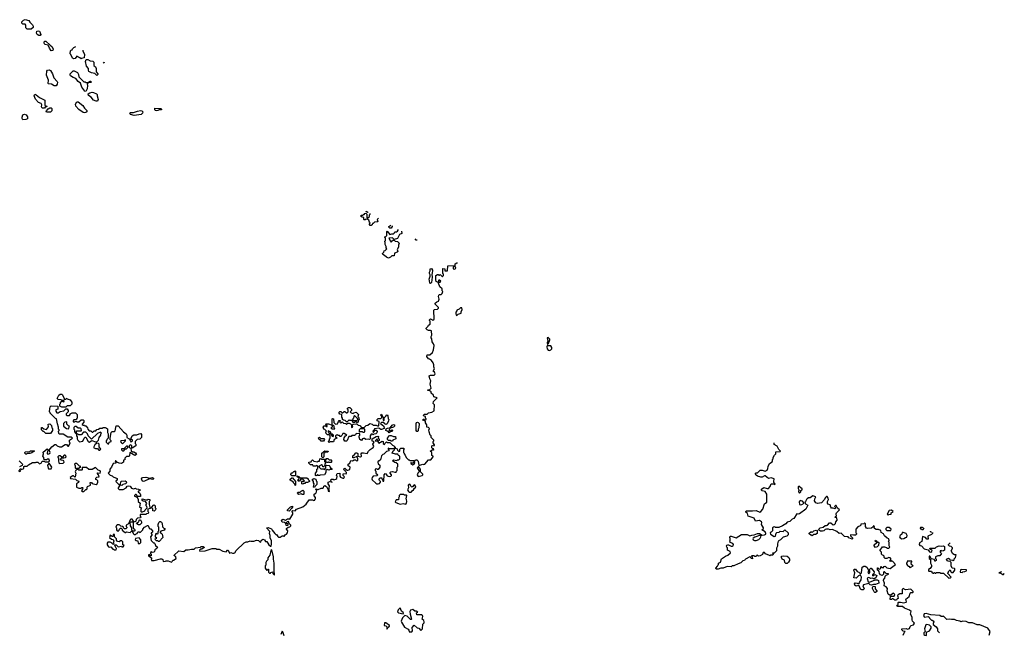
# Model space of a CAD drawing. Extents: x 2380107 to 2585170, y 384273 to 546161.
# Tile 331 of 331: x 2520638 to 2534887, y 492665 to 501528. Entities that reach past the tile are written whole.
import ezdxf

# ---------------------------------------------------------------- set-up
doc = ezdxf.new("R2010")
doc.units = 0

msp = doc.modelspace()

# ---------------------------------------------------------------- linework, layer by layer
at = {"layer": '0CON05XD'}
for points in [[(2520805, 501390), (2520745, 501390), (2520728, 501408), (2520726, 501446), (2520718, 501465), (2520683, 501463), (2520670, 501475), (2520670, 501495), (2520695, 501520), (2520715, 501528), (2520768, 501518), (2520784, 501494), (2520822, 501455), (2520832, 501435), (2520832, 501415), (2520805, 501390)], [(2520915, 501299), (2520890, 501315), (2520882, 501335), (2520885, 501360), (2520905, 501368), (2520925, 501360), (2520942, 501315), (2520935, 501300), (2520915, 501299)], [(2521095, 501078), (2521067, 501115), (2521048, 501158), (2521005, 501170), (2520995, 501180), (2520990, 501195), (2520995, 501216), (2521017, 501217), (2521077, 501157), (2521105, 501142), (2521123, 501105), (2521115, 501082), (2521095, 501078)], [(2521549, 501086), (2521551, 501075), (2521574, 501025), (2521570, 500975), (2521533, 500967), (2521525, 500960), (2521510, 500975), (2521465, 501000), (2521440, 500965), (2521415, 500960), (2521402, 500972), (2521380, 501025), (2521370, 501035), (2521372, 501078), (2521382, 501088), (2521395, 501090), (2521400, 501105), (2521423, 501127), (2521451, 501142)], [(2521755, 500722), (2521725, 500750), (2521675, 500758), (2521640, 500780), (2521632, 500795), (2521632, 500822), (2521602, 500855), (2521590, 500925), (2521598, 500952), (2521625, 500953), (2521655, 500933), (2521695, 500930), (2521710, 500915), (2521712, 500865), (2521734, 500844), (2521743, 500823), (2521743, 500773), (2521768, 500745), (2521767, 500733), (2521755, 500722)], [(2521859, 500911), (2521855, 500900), (2521850, 500905), (2521853, 500914)], [(2521165, 500572), (2521135, 500572), (2521097, 500597), (2521055, 500600), (2521050, 500605), (2521052, 500655), (2521027, 500725), (2521028, 500782), (2521040, 500795), (2521065, 500802), (2521083, 500793), (2521112, 500742), (2521130, 500685), (2521182, 500635), (2521187, 500625), (2521182, 500595), (2521165, 500572)], [(2521595, 500490), (2521582, 500492), (2521535, 500550), (2521519, 500609), (2521484, 500634), (2521450, 500675), (2521409, 500689), (2521372, 500715), (2521368, 500725), (2521370, 500745), (2521413, 500787), (2521425, 500788), (2521473, 500763), (2521487, 500737), (2521495, 500700), (2521565, 500630), (2521587, 500627), (2521595, 500620), (2521625, 500620), (2521655, 500640), (2521668, 500638), (2521670, 500625), (2521665, 500620), (2521645, 500620), (2521612, 500598), (2521618, 500575), (2521612, 500525), (2521595, 500490)], [(2520995, 500250), (2520965, 500250), (2520952, 500265), (2520958, 500295), (2520946, 500316), (2520912, 500332), (2520866, 500376), (2520848, 500425), (2520855, 500450), (2520875, 500442), (2520924, 500404), (2521000, 500365), (2521000, 500285), (2521025, 500280), (2521030, 500265), (2521005, 500260), (2520995, 500250)], [(2521745, 500348), (2521704, 500364), (2521672, 500405), (2521632, 500432), (2521630, 500455), (2521651, 500469), (2521685, 500478), (2521706, 500476), (2521750, 500455), (2521757, 500447), (2521758, 500425), (2521772, 500375), (2521765, 500350), (2521745, 500348)], [(2521575, 500180), (2521555, 500187), (2521495, 500227), (2521448, 500275), (2521443, 500305), (2521465, 500340), (2521485, 500340), (2521552, 500285), (2521575, 500250), (2521610, 500215), (2521610, 500195), (2521595, 500183), (2521575, 500180)], [(2520685, 500080), (2520675, 500100), (2520674, 500116), (2520685, 500150), (2520695, 500158), (2520709, 500159), (2520731, 500151), (2520752, 500122), (2520750, 500095), (2520725, 500082), (2520685, 500080)], [(2521035, 500188), (2521020, 500195), (2521025, 500210), (2521051, 500239), (2521075, 500252), (2521095, 500252), (2521102, 500245), (2521102, 500208), (2521085, 500192), (2521035, 500188)], [(2522295, 500142), (2522240, 500155), (2522232, 500175), (2522243, 500187), (2522283, 500187), (2522344, 500206), (2522385, 500212), (2522407, 500207), (2522422, 500195), (2522416, 500174), (2522395, 500157), (2522295, 500142)], [(2522615, 500210), (2522600, 500215), (2522593, 500227), (2522595, 500250), (2522682, 500242), (2522690, 500235), (2522690, 500225), (2522655, 500222), (2522635, 500213), (2522615, 500210)], [(2525683, 498740), (2525675, 498740), (2525650, 498755), (2525650, 498759)], [(2525831, 498656), (2525810, 498635), (2525820, 498605), (2525772, 498598), (2525755, 498580), (2525742, 498578), (2525738, 498562), (2525725, 498550), (2525712, 498552), (2525700, 498565), (2525700, 498575), (2525710, 498585), (2525698, 498598), (2525692, 498625), (2525678, 498638), (2525645, 498640), (2525638, 498632), (2525625, 498630), (2525620, 498635), (2525618, 498668), (2525595, 498670), (2525570, 498685), (2525585, 498700), (2525605, 498700), (2525615, 498710), (2525625, 498710), (2525630, 498725), (2525645, 498730), (2525660, 498715), (2525662, 498662), (2525678, 498662), (2525698, 498682), (2525700, 498705), (2525710, 498715), (2525709, 498726)], [(2526163, 498467), (2526168, 498435), (2526135, 498420), (2526105, 498362), (2526055, 498350), (2526035, 498370), (2525982, 498368), (2526002, 498322), (2526015, 498310), (2526028, 498322), (2526035, 498340), (2526055, 498340), (2526073, 498323), (2526105, 498318), (2526127, 498295), (2526118, 498265), (2526122, 498238), (2526102, 498205), (2526110, 498175), (2526098, 498162), (2526062, 498148), (2526058, 498112), (2526025, 498110), (2526005, 498090), (2525975, 498080), (2525945, 498090), (2525918, 498118), (2525891, 498131), (2525888, 498145), (2525908, 498165), (2525910, 498185), (2525925, 498190), (2525950, 498215), (2525940, 498225), (2525940, 498245), (2525928, 498275), (2525927, 498307), (2525920, 498315), (2525920, 498325), (2525930, 498335), (2525930, 498365), (2525920, 498375), (2525920, 498385), (2525938, 498392), (2525950, 498405), (2525950, 498465), (2525955, 498467), (2525995, 498420), (2526025, 498432), (2526045, 498430), (2526060, 498445), (2526065, 498460), (2526092, 498458), (2526103, 498467), (2526119, 498492)], [(2526030, 498543), (2526030, 498535), (2526015, 498512), (2525994, 498514), (2525980, 498525), (2525980, 498535), (2526009, 498555)], [(2526388, 498340), (2526375, 498340), (2526360, 498356)], [(2526565, 495600), (2526570, 495615), (2526555, 495630), (2526530, 495635), (2526530, 495665), (2526510, 495695), (2526508, 495718), (2526470, 495735), (2526475, 495750), (2526485, 495750), (2526495, 495740), (2526520, 495745), (2526520, 495755), (2526510, 495765), (2526508, 495788), (2526485, 495790), (2526480, 495805), (2526495, 495820), (2526535, 495820), (2526555, 495842), (2526602, 495848), (2526635, 495870), (2526640, 495955), (2526623, 495975), (2526624, 496005), (2526678, 496055), (2526633, 496073), (2526626, 496096), (2526590, 496125), (2526590, 496145), (2526565, 496163), (2526542, 496165), (2526542, 496175), (2526575, 496179), (2526590, 496195), (2526580, 496255), (2526588, 496305), (2526573, 496333), (2526563, 496375), (2526584, 496386), (2526635, 496386), (2526646, 496394), (2526648, 496405), (2526639, 496429), (2526622, 496445), (2526640, 496475), (2526630, 496505), (2526630, 496535), (2526619, 496565), (2526596, 496596), (2526568, 496618), (2526552, 496622), (2526528, 496655), (2526535, 496680), (2526575, 496680), (2526610, 496715), (2526627, 496753), (2526637, 496815), (2526628, 496838), (2526608, 496865), (2526602, 496912), (2526590, 496925), (2526590, 496945), (2526600, 496965), (2526598, 497025), (2526585, 497032), (2526555, 497032), (2526535, 497040), (2526520, 497055), (2526520, 497065), (2526548, 497092), (2526555, 497110), (2526580, 497125), (2526580, 497165), (2526570, 497175), (2526570, 497185), (2526585, 497198), (2526615, 497182), (2526638, 497195), (2526630, 497325), (2526643, 497337), (2526685, 497342), (2526698, 497355), (2526700, 497365), (2526652, 497412), (2526650, 497425), (2526673, 497447), (2526700, 497455), (2526708, 497485), (2526698, 497525), (2526705, 497540), (2526715, 497550), (2526738, 497552), (2526750, 497565), (2526760, 497595), (2526750, 497605), (2526750, 497635), (2526720, 497665), (2526700, 497715), (2526700, 497730), (2526725, 497730), (2526730, 497745), (2526715, 497760), (2526705, 497760), (2526700, 497755), (2526700, 497730), (2526685, 497730), (2526665, 497740), (2526658, 497765), (2526660, 497825), (2526685, 497840), (2526695, 497840), (2526705, 497830), (2526715, 497830), (2526725, 497840), (2526752, 497812), (2526758, 497812), (2526770, 497825), (2526770, 497845), (2526760, 497855), (2526762, 497928), (2526790, 497925), (2526792, 497892), (2526827, 497893), (2526832, 497968), (2526915, 497970), (2526920, 497955), (2526913, 497947), (2526910, 497925), (2526935, 497920), (2526948, 497935), (2526940, 497955), (2526940, 497995), (2526965, 498010), (2526972, 498009)], [(2526585, 497712), (2526572, 497715), (2526570, 497755), (2526562, 497775), (2526580, 497815), (2526580, 497835), (2526568, 497855), (2526568, 497875), (2526580, 497895), (2526580, 497925), (2526595, 497930), (2526610, 497905), (2526608, 497855), (2526600, 497845), (2526608, 497805), (2526598, 497725), (2526585, 497712)], [(2526965, 497248), (2526984, 497266), (2527027, 497283), (2527028, 497302), (2527042, 497335), (2527035, 497360), (2527015, 497360), (2527000, 497340), (2526963, 497327), (2526962, 497315), (2526948, 497295), (2526947, 497275), (2526953, 497253), (2526965, 497248)], [(2528275, 496830), (2528290, 496845), (2528312, 496895), (2528310, 496905), (2528285, 496930), (2528272, 496925), (2528280, 496875), (2528270, 496855), (2528275, 496830)], [(2528305, 496742), (2528325, 496750), (2528340, 496765), (2528338, 496785), (2528325, 496808), (2528285, 496810), (2528275, 496820), (2528268, 496795), (2528272, 496765), (2528285, 496748), (2528305, 496742)], [(2521305, 495920), (2521245, 495920), (2521220, 495935), (2521220, 495965), (2521230, 495975), (2521230, 495995), (2521245, 496010), (2521255, 496010), (2521265, 496000), (2521280, 496005), (2521275, 496030), (2521265, 496020), (2521245, 496020), (2521236, 496026), (2521193, 496033), (2521178, 496045), (2521202, 496098), (2521225, 496112), (2521245, 496112), (2521255, 496102), (2521285, 496040), (2521305, 496040), (2521320, 496050), (2521323, 496043), (2521366, 496026), (2521380, 496015), (2521390, 495995), (2521390, 495965), (2521368, 495942), (2521325, 495940), (2521305, 495920)], [(2520620, 495005), (2520645, 494990), (2520650, 495005), (2520640, 495015), (2520642, 495028), (2520655, 495030), (2520665, 495020), (2520697, 495033), (2520698, 495062), (2520705, 495070), (2520745, 495070), (2520763, 495087), (2520825, 495120), (2520865, 495120), (2520875, 495128), (2520898, 495128), (2520925, 495102), (2520948, 495112), (2520965, 495140), (2520985, 495140), (2521005, 495130), (2521058, 495132), (2521070, 495145), (2521065, 495170), (2521035, 495170), (2521025, 495160), (2520992, 495162), (2520988, 495195), (2520972, 495215), (2520980, 495245), (2520978, 495272), (2521035, 495318), (2521050, 495305), (2521050, 495295), (2521040, 495285), (2521033, 495253), (2521045, 495240), (2521075, 495252), (2521080, 495265), (2521062, 495298), (2521102, 495348), (2521145, 495380), (2521160, 495380), (2521182, 495362), (2521215, 495348), (2521242, 495348), (2521295, 495382), (2521315, 495380), (2521335, 495360), (2521345, 495360), (2521355, 495370), (2521370, 495405), (2521360, 495415), (2521360, 495445), (2521400, 495475), (2521385, 495490), (2521335, 495490), (2521265, 495530), (2521215, 495530), (2521202, 495542), (2521200, 495575), (2521210, 495585), (2521210, 495595), (2521200, 495605), (2521200, 495635), (2521183, 495683), (2521170, 495755), (2521155, 495760), (2521080, 495835), (2521080, 495845), (2521070, 495855), (2521073, 495897), (2521080, 495925), (2521090, 495935), (2521095, 495940), (2521188, 495938), (2521188, 495892), (2521160, 495885), (2521160, 495865), (2521175, 495840), (2521195, 495840), (2521225, 495860), (2521275, 495870), (2521305, 495900), (2521325, 495900), (2521340, 495875), (2521337, 495853), (2521310, 495825), (2521312, 495812), (2521323, 495803), (2521358, 495802), (2521370, 495815), (2521370, 495825), (2521398, 495842), (2521445, 495840), (2521467, 495817), (2521470, 495765), (2521460, 495755), (2521458, 495742), (2521422, 495738), (2521410, 495725), (2521412, 495712), (2521435, 495710), (2521442, 495718), (2521455, 495720), (2521465, 495710), (2521495, 495710), (2521525, 495740), (2521555, 495740), (2521567, 495727), (2521568, 495705), (2521542, 495678), (2521542, 495672), (2521555, 495660), (2521575, 495660), (2521582, 495652), (2521595, 495650), (2521620, 495625), (2521622, 495602), (2521642, 495582), (2521668, 495578), (2521685, 495560), (2521698, 495562), (2521715, 495580), (2521738, 495582), (2521755, 495600), (2521778, 495602), (2521795, 495620), (2521835, 495620), (2521845, 495630), (2521875, 495630), (2521882, 495622), (2521895, 495620), (2521907, 495607), (2521910, 495555), (2521920, 495535), (2521920, 495475), (2521900, 495455), (2521900, 495445), (2521890, 495435), (2521890, 495415), (2521915, 495390), (2521928, 495392), (2521932, 495418), (2521960, 495425), (2521960, 495435), (2521948, 495448), (2521948, 495475), (2521963, 495557), (2521975, 495570), (2522005, 495570), (2522018, 495582), (2522035, 495650), (2522065, 495650), (2522142, 495565), (2522178, 495535), (2522188, 495515), (2522190, 495485), (2522222, 495465), (2522237, 495447), (2522245, 495420), (2522260, 495425), (2522268, 495435), (2522268, 495445), (2522251, 495461), (2522249, 495475), (2522264, 495506), (2522290, 495520), (2522335, 495524), (2522365, 495538), (2522392, 495542), (2522402, 495525), (2522398, 495482), (2522375, 495458), (2522340, 495455), (2522308, 495425), (2522308, 495398), (2522320, 495385), (2522316, 495364), (2522265, 495330), (2522260, 495335), (2522260, 495365), (2522247, 495377), (2522235, 495372), (2522220, 495365), (2522220, 495345), (2522232, 495332), (2522248, 495328), (2522252, 495292), (2522268, 495278), (2522287, 495277), (2522313, 495263), (2522330, 495235), (2522303, 495223), (2522232, 495268), (2522225, 495220), (2522215, 495210), (2522182, 495208), (2522160, 495185), (2522158, 495162), (2522140, 495155), (2522140, 495125), (2522112, 495108), (2522075, 495110), (2522068, 495118), (2522052, 495122), (2522028, 495148), (2522022, 495148), (2522020, 495135), (2522030, 495125), (2522028, 495112), (2521992, 495108), (2521968, 495055), (2521940, 495025), (2521940, 494995), (2521920, 494965), (2521945, 494940), (2521975, 494930), (2521992, 494912), (2522048, 494888), (2522050, 494865), (2522035, 494860), (2522030, 494845), (2522080, 494795), (2522080, 494785), (2522062, 494755), (2522063, 494743), (2522075, 494730), (2522135, 494732), (2522178, 494755), (2522195, 494780), (2522215, 494782), (2522237, 494777), (2522255, 494748), (2522285, 494742), (2522315, 494750), (2522325, 494740), (2522355, 494738), (2522380, 494725), (2522378, 494712), (2522352, 494708), (2522350, 494695), (2522378, 494678), (2522388, 494655), (2522388, 494632), (2522345, 494630), (2522325, 494660), (2522312, 494658), (2522300, 494645), (2522300, 494635), (2522338, 494618), (2522350, 494585), (2522350, 494555), (2522380, 494535), (2522372, 494475), (2522400, 494465), (2522390, 494445), (2522390, 494415), (2522395, 494410), (2522415, 494410), (2522448, 494422), (2522452, 494438), (2522480, 494465), (2522477, 494487), (2522470, 494495), (2522470, 494515), (2522477, 494527), (2522457, 494557), (2522423, 494563), (2522412, 494572), (2522412, 494598), (2522465, 494580), (2522485, 494580), (2522495, 494590), (2522520, 494585), (2522520, 494565), (2522512, 494555), (2522512, 494515), (2522520, 494475), (2522530, 494465), (2522530, 494455), (2522490, 494445), (2522490, 494415), (2522500, 494405), (2522498, 494382), (2522475, 494380), (2522465, 494370), (2522382, 494368), (2522380, 494345), (2522390, 494335), (2522388, 494322), (2522342, 494318), (2522322, 494298), (2522320, 494275), (2522312, 494268)], [(2525525, 495700), (2525515, 495700), (2525505, 495710), (2525495, 495710), (2525485, 495700), (2525465, 495700), (2525450, 495715), (2525465, 495730), (2525515, 495730), (2525530, 495745), (2525528, 495758), (2525485, 495800), (2525472, 495788), (2525470, 495765), (2525460, 495755), (2525458, 495742), (2525445, 495730), (2525415, 495730), (2525405, 495740), (2525378, 495712), (2525365, 495710), (2525347, 495727), (2525322, 495732), (2525310, 495745), (2525310, 495765), (2525300, 495775), (2525298, 495818), (2525272, 495822), (2525260, 495835), (2525262, 495848), (2525272, 495858), (2525285, 495860), (2525302, 495842), (2525315, 495840), (2525335, 495860), (2525345, 495860), (2525365, 495840), (2525375, 495840), (2525390, 495855), (2525390, 495885), (2525380, 495895), (2525382, 495908), (2525395, 495918), (2525417, 495917), (2525440, 495895), (2525440, 495875), (2525420, 495855), (2525435, 495840), (2525465, 495830), (2525475, 495840), (2525505, 495850), (2525540, 495815), (2525530, 495785), (2525540, 495775), (2525550, 495745), (2525540, 495735), (2525537, 495713), (2525525, 495700)], [(2525115, 495410), (2525100, 495425), (2525120, 495445), (2525120, 495465), (2525130, 495475), (2525130, 495505), (2525115, 495520), (2525092, 495522), (2525072, 495542), (2525070, 495565), (2525080, 495575), (2525055, 495600), (2525040, 495605), (2525030, 495635), (2525045, 495650), (2525065, 495650), (2525075, 495640), (2525088, 495642), (2525088, 495658), (2525072, 495662), (2525070, 495675), (2525075, 495680), (2525105, 495680), (2525160, 495660), (2525158, 495632), (2525140, 495625), (2525155, 495610), (2525175, 495610), (2525188, 495602), (2525200, 495615), (2525190, 495625), (2525190, 495645), (2525178, 495658), (2525160, 495660), (2525160, 495755), (2525165, 495760), (2525180, 495755), (2525182, 495702), (2525208, 495678), (2525238, 495682), (2525250, 495715), (2525262, 495728), (2525275, 495730), (2525280, 495725), (2525270, 495715), (2525270, 495705), (2525285, 495690), (2525305, 495710), (2525325, 495690), (2525358, 495688), (2525365, 495670), (2525385, 495690), (2525405, 495690), (2525425, 495680), (2525440, 495665), (2525440, 495635), (2525445, 495630), (2525460, 495635), (2525450, 495665), (2525462, 495678), (2525505, 495682), (2525515, 495680), (2525535, 495660), (2525560, 495655), (2525585, 495630), (2525625, 495630), (2525652, 495658), (2525678, 495662), (2525705, 495688), (2525740, 495675), (2525755, 495660), (2525795, 495662), (2525815, 495650), (2525835, 495650), (2525840, 495715), (2525812, 495722), (2525810, 495745), (2525825, 495758), (2525865, 495760), (2525878, 495772), (2525878, 495788), (2525860, 495805), (2525875, 495820), (2525892, 495782), (2525900, 495775), (2525900, 495735), (2525905, 495730), (2525910, 495735), (2525912, 495768), (2525940, 495795), (2525942, 495808), (2525955, 495810), (2525967, 495797), (2525970, 495755), (2525980, 495745), (2525977, 495723), (2525955, 495680), (2525942, 495672), (2525922, 495682), (2525905, 495700), (2525875, 495700), (2525860, 495685), (2525908, 495648), (2525910, 495615), (2525875, 495600), (2525865, 495600), (2525835, 495620), (2525772, 495608), (2525768, 495592), (2525750, 495575), (2525752, 495562), (2525758, 495562), (2525782, 495588), (2525795, 495590), (2525812, 495572), (2525805, 495550), (2525790, 495535), (2525765, 495530), (2525755, 495520), (2525745, 495530), (2525725, 495530), (2525712, 495508), (2525710, 495485), (2525720, 495475), (2525698, 495452), (2525685, 495460), (2525645, 495452), (2525628, 495468), (2525615, 495470), (2525600, 495465), (2525585, 495440), (2525560, 495455), (2525557, 495477), (2525550, 495485), (2525550, 495505), (2525560, 495515), (2525558, 495538), (2525505, 495540), (2525498, 495522), (2525485, 495510), (2525445, 495510), (2525435, 495500), (2525402, 495498), (2525378, 495442), (2525365, 495430), (2525345, 495430), (2525330, 495455), (2525333, 495477), (2525352, 495508), (2525370, 495515), (2525335, 495540), (2525315, 495540), (2525299, 495511), (2525285, 495500), (2525275, 495500), (2525265, 495510), (2525245, 495510), (2525235, 495520), (2525222, 495518), (2525210, 495505), (2525210, 495495), (2525228, 495478), (2525228, 495472), (2525190, 495455), (2525178, 495422), (2525125, 495420), (2525115, 495410)], [(2521085, 495540), (2521015, 495540), (2520985, 495570), (2520975, 495570), (2520952, 495592), (2520955, 495630), (2520965, 495630), (2520985, 495610), (2521025, 495600), (2521052, 495638), (2521050, 495675), (2521075, 495680), (2521097, 495657), (2521103, 495623), (2521110, 495615), (2521110, 495585), (2521085, 495540)], [(2521345, 495610), (2521360, 495645), (2521345, 495650), (2521320, 495675), (2521318, 495708), (2521293, 495707), (2521270, 495685), (2521270, 495645), (2521315, 495612), (2521345, 495610)], [(2521645, 495418), (2521682, 495438), (2521735, 495420), (2521755, 495420), (2521780, 495445), (2521790, 495485), (2521810, 495515), (2521810, 495535), (2521820, 495545), (2521808, 495558), (2521765, 495540), (2521675, 495460), (2521630, 495505), (2521618, 495538), (2521595, 495560), (2521562, 495558), (2521525, 495520), (2521495, 495520), (2521488, 495528), (2521472, 495532), (2521460, 495540), (2521460, 495575), (2521465, 495580), (2521525, 495580), (2521530, 495585), (2521528, 495608), (2521515, 495620), (2521485, 495620), (2521455, 495640), (2521435, 495640), (2521422, 495628), (2521420, 495605), (2521430, 495595), (2521430, 495565), (2521452, 495542), (2521460, 495540), (2521460, 495505), (2521470, 495495), (2521470, 495465), (2521480, 495445), (2521505, 495420), (2521549, 495431), (2521570, 495475), (2521585, 495490), (2521595, 495490), (2521628, 495425), (2521635, 495420), (2521645, 495418)], [(2522312, 494268), (2522295, 494260), (2522265, 494300), (2522245, 494300), (2522235, 494290), (2522210, 494235), (2522180, 494215), (2522180, 494195), (2522190, 494185), (2522190, 494175), (2522175, 494160), (2522152, 494162), (2522140, 494175), (2522138, 494188), (2522127, 494197), (2522102, 494202), (2522087, 494217), (2522075, 494222), (2522048, 494222), (2522038, 494212), (2522030, 494185), (2522040, 494175), (2522038, 494148), (2522050, 494135), (2522065, 494130), (2522078, 494142), (2522080, 494155), (2522095, 494170), (2522105, 494170), (2522120, 494155), (2522122, 494142), (2522165, 494110), (2522175, 494110), (2522185, 494120), (2522235, 494110), (2522255, 494130), (2522270, 494130), (2522270, 494115), (2522280, 494105), (2522282, 494092), (2522295, 494080), (2522315, 494080), (2522322, 494088), (2522338, 494092), (2522345, 494120), (2522365, 494120), (2522375, 494110), (2522388, 494112), (2522420, 494145), (2522420, 494155), (2522444, 494186), (2522485, 494210), (2522498, 494208), (2522512, 494172), (2522522, 494162), (2522535, 494160), (2522560, 494135), (2522558, 494112), (2522540, 494105), (2522540, 494095), (2522552, 494082), (2522552, 494068), (2522530, 494045), (2522542, 493995), (2522575, 493960), (2522585, 493960), (2522595, 493950), (2522603, 493923), (2522630, 493895), (2522620, 493875), (2522592, 493858), (2522590, 493835), (2522580, 493825), (2522555, 493820), (2522545, 493828), (2522532, 493818), (2522530, 493805), (2522540, 493795), (2522538, 493772), (2522532, 493772), (2522515, 493790), (2522500, 493785), (2522502, 493772), (2522515, 493760), (2522528, 493758), (2522548, 493738), (2522542, 493725), (2522545, 493702), (2522586, 493704), (2522674, 493726), (2522694, 493726), (2522708, 493718), (2522715, 493690), (2522747, 493693), (2522755, 493700), (2522785, 493700), (2522835, 493682), (2522845, 493690), (2522852, 493708), (2522865, 493710), (2522900, 493735), (2522898, 493758), (2522870, 493775), (2522940, 493845), (2523015, 493832), (2523043, 493857), (2523075, 493856), (2523125, 493868), (2523162, 493868), (2523183, 493887), (2523252, 493898), (2523264, 493906), (2523295, 493907), (2523307, 493897), (2523305, 493890), (2523275, 493870), (2523255, 493870), (2523240, 493855), (2523245, 493840), (2523323, 493843), (2523425, 493877), (2523475, 493877), (2523485, 493870), (2523526, 493866), (2523578, 493838), (2523625, 493830), (2523645, 493852), (2523655, 493852), (2523675, 493810), (2523695, 493820), (2523715, 493808), (2523735, 493808), (2523750, 493815), (2523771, 493849), (2523885, 493958), (2523915, 493972), (2523937, 493973), (2523975, 493988), (2523985, 493982), (2524025, 493983), (2524065, 493998), (2524092, 493992), (2524112, 493972), (2524125, 493970), (2524130, 493995), (2524155, 494012), (2524180, 494005), (2524195, 493980), (2524215, 493980), (2524241, 493931), (2524265, 493910), (2524275, 493910), (2524282, 493945), (2524281, 493995), (2524261, 494025), (2524261, 494065), (2524252, 494095), (2524259, 494125), (2524210, 494175), (2524235, 494182), (2524283, 494163), (2524292, 494142), (2524328, 494095), (2524345, 494080), (2524355, 494080), (2524371, 494051), (2524385, 494042), (2524405, 494040), (2524435, 494060), (2524455, 494060), (2524465, 494050), (2524480, 494075), (2524500, 494085), (2524512, 494105), (2524518, 494135), (2524500, 494155), (2524500, 494165), (2524522, 494188), (2524545, 494190), (2524560, 494205), (2524560, 494215), (2524538, 494238), (2524528, 494268), (2524510, 494265), (2524500, 494255), (2524500, 494245), (2524518, 494238), (2524520, 494215), (2524512, 494208), (2524495, 494210), (2524488, 494238), (2524472, 494252), (2524437, 494257), (2524428, 494285), (2524445, 494300), (2524485, 494288), (2524515, 494307), (2524538, 494308), (2524548, 494302), (2524592, 494375), (2524592, 494392), (2524580, 494405), (2524580, 494415), (2524590, 494425), (2524625, 494420), (2524645, 494448), (2524735, 494482), (2524783, 494517), (2524828, 494582), (2524875, 494582), (2524895, 494572), (2524910, 494575), (2524910, 494585), (2524920, 494595), (2524920, 494615), (2524897, 494637), (2524894, 494654), (2524898, 494665), (2524925, 494680), (2524934, 494695), (2524936, 494716), (2524922, 494735), (2524925, 494740), (2524955, 494731), (2525002, 494748), (2525025, 494748), (2525034, 494756), (2525039, 494781), (2525055, 494789), (2525080, 494775), (2525100, 494725), (2525100, 494705), (2525115, 494700), (2525120, 494705), (2525118, 494725), (2525110, 494735), (2525118, 494745), (2525120, 494785), (2525100, 494815), (2525101, 494835), (2525126, 494846), (2525150, 494840), (2525155, 494830), (2525158, 494838), (2525150, 494840), (2525141, 494861), (2525145, 494880), (2525172, 494882), (2525185, 494870), (2525215, 494880), (2525228, 494892), (2525230, 494925), (2525220, 494935), (2525225, 494952), (2525235, 494961), (2525270, 494965), (2525270, 494925), (2525281, 494911), (2525313, 494893), (2525330, 494895), (2525338, 494915), (2525320, 494935), (2525320, 494955), (2525325, 494960), (2525362, 494958), (2525368, 494965), (2525367, 494977), (2525352, 494992), (2525348, 495008), (2525330, 495015), (2525332, 495035), (2525345, 495040), (2525372, 495012), (2525385, 495010), (2525415, 495020), (2525422, 495055), (2525405, 495066), (2525392, 495072), (2525384, 495086), (2525392, 495098), (2525416, 495114), (2525430, 495150), (2525456, 495144), (2525480, 495160), (2525495, 495161), (2525515, 495143), (2525529, 495155), (2525529, 495175), (2525517, 495207), (2525475, 495190), (2525461, 495191), (2525459, 495199), (2525461, 495219), (2525483, 495235), (2525500, 495260), (2525515, 495260), (2525531, 495251), (2525532, 495212), (2525570, 495205), (2525583, 495215), (2525580, 495245), (2525590, 495260), (2525613, 495263), (2525667, 495253), (2525687, 495285), (2525711, 495309), (2525755, 495337), (2525764, 495355), (2525746, 495385), (2525767, 495417), (2525760, 495425), (2525740, 495430), (2525738, 495465), (2525795, 495500), (2525822, 495502), (2525828, 495498), (2525823, 495473), (2525840, 495455), (2525839, 495441), (2525822, 495432), (2525814, 495454), (2525805, 495460), (2525783, 495433), (2525818, 495428), (2525835, 495402), (2525885, 495428), (2525897, 495427), (2525900, 495395), (2525915, 495380), (2525920, 495395), (2525945, 495420), (2525955, 495412), (2525995, 495410), (2526035, 495370), (2526050, 495365), (2526070, 495345), (2526070, 495330), (2526055, 495330), (2526045, 495320), (2525985, 495320), (2525972, 495328), (2525970, 495315), (2525980, 495305), (2525978, 495292), (2525945, 495280), (2525905, 495240), (2525892, 495238), (2525872, 495218), (2525858, 495162), (2525837, 495143), (2525825, 495140), (2525820, 495125), (2525825, 495100), (2525850, 495085), (2525850, 495055), (2525825, 495020), (2525815, 495020), (2525805, 495030), (2525780, 495025), (2525780, 495005), (2525790, 494995), (2525790, 494965), (2525820, 494945), (2525805, 494930), (2525755, 494922), (2525738, 494905), (2525733, 494885), (2525740, 494870), (2525791, 494821), (2525805, 494812), (2525825, 494812), (2525845, 494818), (2525860, 494835), (2525860, 494845), (2525845, 494860), (2525840, 494875), (2525840, 494885), (2525855, 494900), (2525878, 494898), (2525880, 494885), (2525890, 494875), (2525892, 494852), (2525908, 494852), (2525913, 494943), (2525925, 494960), (2525938, 494958), (2525955, 494928), (2525985, 494918), (2526008, 494922), (2526020, 494935), (2526020, 494945), (2526000, 494965), (2526000, 494975), (2526010, 494985), (2526035, 494992), (2526065, 494980), (2526088, 494982), (2526090, 494995), (2526100, 495005), (2526100, 495055), (2526110, 495065), (2526110, 495095), (2526088, 495118), (2526065, 495122), (2526032, 495145), (2526045, 495158), (2526095, 495150), (2526105, 495160), (2526125, 495160), (2526137, 495173), (2526140, 495215), (2526122, 495222), (2526112, 495242), (2526075, 495240), (2526030, 495255), (2526042, 495288), (2526055, 495300), (2526070, 495330), (2526098, 495318), (2526105, 495300), (2526125, 495280), (2526140, 495285), (2526140, 495315), (2526152, 495328), (2526195, 495330), (2526200, 495315), (2526190, 495305), (2526190, 495265), (2526200, 495255), (2526200, 495245), (2526218, 495228), (2526232, 495192), (2526265, 495160), (2526275, 495160), (2526285, 495150), (2526335, 495150), (2526340, 495145), (2526338, 495112), (2526315, 495110), (2526305, 495120), (2526300, 495115), (2526300, 495105), (2526325, 495090), (2526347, 495095), (2526358, 495115), (2526350, 495135), (2526364, 495156), (2526375, 495162), (2526385, 495160), (2526402, 495142), (2526415, 495080), (2526473, 495097), (2526485, 495093), (2526502, 495098), (2526555, 495162), (2526588, 495162), (2526620, 495205), (2526620, 495215), (2526602, 495222), (2526600, 495265), (2526580, 495285), (2526615, 495310), (2526625, 495300), (2526630, 495305), (2526628, 495318), (2526612, 495322), (2526600, 495335), (2526600, 495365), (2526625, 495370), (2526635, 495360), (2526640, 495375), (2526620, 495405), (2526620, 495425), (2526630, 495435), (2526630, 495445), (2526590, 495485), (2526590, 495505), (2526578, 495518), (2526563, 495563), (2526560, 495595), (2526565, 495600)], [(2525625, 495560), (2525630, 495565), (2525630, 495605), (2525625, 495610), (2525565, 495610), (2525550, 495595), (2525550, 495565), (2525555, 495560), (2525565, 495570), (2525595, 495570), (2525605, 495560), (2525625, 495560)], [(2525985, 495552), (2525970, 495570), (2525938, 495585), (2525943, 495607), (2525961, 495619), (2526002, 495628), (2526027, 495663), (2526045, 495669), (2526062, 495665), (2526060, 495645), (2526048, 495632), (2526000, 495620), (2525980, 495585), (2526005, 495580), (2526025, 495592), (2526035, 495590), (2526036, 495584), (2526025, 495570), (2526008, 495572), (2525985, 495552)], [(2526395, 495571), (2526385, 495571), (2526374, 495585), (2526377, 495685), (2526382, 495698), (2526393, 495707), (2526405, 495702), (2526417, 495685), (2526412, 495625), (2526403, 495605), (2526402, 495578), (2526395, 495571)], [(2525035, 495430), (2525002, 495432), (2524988, 495448), (2524970, 495455), (2524962, 495478), (2524975, 495490), (2524995, 495470), (2525038, 495468), (2525048, 495455), (2525035, 495430)], [(2525175, 495500), (2525180, 495505), (2525178, 495518), (2525165, 495530), (2525140, 495530), (2525138, 495558), (2525102, 495578), (2525100, 495565), (2525110, 495555), (2525110, 495545), (2525140, 495530), (2525162, 495502), (2525175, 495500)], [(2526035, 495430), (2526015, 495430), (2526005, 495440), (2525975, 495440), (2525962, 495452), (2525960, 495475), (2525977, 495493), (2525980, 495505), (2525995, 495512), (2526015, 495512), (2526045, 495500), (2526078, 495498), (2526080, 495465), (2526040, 495445), (2526035, 495430)], [(2521795, 495300), (2521810, 495315), (2521788, 495348), (2521787, 495387), (2521777, 495397), (2521755, 495400), (2521724, 495376), (2521708, 495338), (2521733, 495323), (2521762, 495322), (2521785, 495300), (2521795, 495300)], [(2522125, 495390), (2522170, 495435), (2522168, 495448), (2522152, 495438), (2522100, 495435), (2522098, 495425), (2522105, 495410), (2522125, 495390)], [(2522145, 495290), (2522162, 495318), (2522185, 495320), (2522208, 495342), (2522198, 495358), (2522182, 495358), (2522145, 495320), (2522112, 495318), (2522110, 495305), (2522125, 495290), (2522145, 495290)], [(2533422, 492625), (2533442, 492668), (2533450, 492675), (2533425, 492680), (2533405, 492700), (2533404, 492716), (2533465, 492720), (2533485, 492710), (2533515, 492722), (2533525, 492750), (2533538, 492762), (2533572, 492775), (2533586, 492795), (2533558, 492828), (2533552, 492845), (2533553, 492885), (2533528, 492925), (2533538, 492965), (2533515, 492987), (2533442, 493015), (2533415, 493038), (2533345, 493040), (2533334, 493044), (2533330, 493055), (2533350, 493065), (2533350, 493095), (2533358, 493102), (2533385, 493103), (2533435, 493092), (2533465, 493100), (2533470, 493105), (2533460, 493145), (2533510, 493185), (2533525, 493230), (2533535, 493240), (2533565, 493240), (2533570, 493245), (2533568, 493255), (2533535, 493290), (2533455, 493280), (2533425, 493300), (2533410, 493285), (2533408, 493222), (2533375, 493222), (2533351, 493209), (2533340, 493195), (2533348, 493185), (2533350, 493155), (2533335, 493150), (2533328, 493132), (2533305, 493132), (2533275, 493150), (2533265, 493150), (2533252, 493138), (2533235, 493140), (2533242, 493188), (2533295, 493190), (2533302, 493212), (2533285, 493230), (2533272, 493228), (2533245, 493200), (2533225, 493202), (2533208, 493215), (2533190, 493265), (2533197, 493297), (2533175, 493322), (2533150, 493335), (2533152, 493375), (2533137, 493415), (2533145, 493440), (2533160, 493445), (2533161, 493479), (2533175, 493492), (2533210, 493505), (2533210, 493510), (2533178, 493518), (2533155, 493540), (2533145, 493540), (2533138, 493532), (2533140, 493505), (2533118, 493488), (2533094, 493494), (2533080, 493515), (2533077, 493547), (2533068, 493558), (2533052, 493562), (2533052, 493598), (2533058, 493598), (2533072, 493582), (2533085, 493580), (2533100, 493595), (2533102, 493618), (2533122, 493602), (2533135, 493600), (2533150, 493615), (2533165, 493620), (2533188, 493598), (2533235, 493588), (2533310, 493645), (2533275, 493690), (2533255, 493700), (2533245, 493690), (2533232, 493692), (2533250, 493725), (2533235, 493740), (2533215, 493748), (2533187, 493733), (2533163, 493733), (2533150, 493745), (2533147, 493767), (2533138, 493778), (2533125, 493780), (2533110, 493795), (2533110, 493825), (2533090, 493845), (2533090, 493855), (2533125, 493900), (2533152, 493902), (2533182, 493892), (2533195, 493880), (2533215, 493880), (2533230, 493895), (2533220, 493915), (2533220, 493965), (2533210, 493985), (2533220, 493995), (2533218, 494018), (2533190, 494025), (2533155, 494060), (2533138, 494088), (2533105, 494110), (2533098, 494138), (2533065, 494150), (2533033, 494153), (2533010, 494165), (2533010, 494175), (2533000, 494185), (2533007, 494197), (2532995, 494210), (2532988, 494192), (2532965, 494170), (2532905, 494168), (2532893, 494173), (2532880, 494195), (2532880, 494235), (2532865, 494250), (2532858, 494232), (2532810, 494230), (2532810, 494215), (2532800, 494205), (2532767, 494193), (2532740, 494155), (2532740, 494105), (2532750, 494095), (2532750, 494085), (2532735, 494070), (2532705, 494068), (2532660, 494075), (2532662, 494062), (2532692, 494032), (2532692, 494018), (2532685, 494012), (2532635, 494032), (2532627, 494047), (2532575, 494050), (2532525, 494100), (2532495, 494092), (2532465, 494122), (2532402, 494152), (2532365, 494148), (2532345, 494158), (2532315, 494157), (2532295, 494152), (2532276, 494134), (2532255, 494127), (2532225, 494128), (2532200, 494145), (2532202, 494155), (2532222, 494175), (2532265, 494187), (2532295, 494208), (2532315, 494208), (2532330, 494215), (2532355, 494250), (2532377, 494247), (2532408, 494218), (2532430, 494225), (2532445, 494240), (2532450, 494265), (2532468, 494285), (2532465, 494320), (2532440, 494325), (2532442, 494338), (2532460, 494345), (2532453, 494377), (2532460, 494395), (2532500, 494435), (2532472, 494462), (2532455, 494500), (2532445, 494500), (2532430, 494485), (2532450, 494465), (2532435, 494450), (2532412, 494462), (2532385, 494462), (2532374, 494474), (2532368, 494508), (2532335, 494520), (2532327, 494535), (2532328, 494555), (2532342, 494585), (2532340, 494605), (2532325, 494630), (2532315, 494630), (2532295, 494610), (2532283, 494585), (2532241, 494539), (2532185, 494530), (2532160, 494540), (2532140, 494565), (2532143, 494597), (2532160, 494625), (2532115, 494640), (2532075, 494610), (2532055, 494610), (2532035, 494598), (2532022, 494585), (2532012, 494555), (2532000, 494545), (2532008, 494525), (2532042, 494502), (2532014, 494446), (2531925, 494380), (2531905, 494374), (2531885, 494378), (2531839, 494311), (2531815, 494300), (2531785, 494269), (2531744, 494256), (2531726, 494234), (2531676, 494204), (2531625, 494182), (2531575, 494180), (2531565, 494190), (2531545, 494188), (2531534, 494175), (2531530, 494135), (2531515, 494116), (2531500, 494105), (2531504, 494085), (2531555, 494049), (2531574, 494056), (2531585, 494100), (2531595, 494110), (2531627, 494113), (2531645, 494128), (2531687, 494123), (2531713, 494147), (2531760, 494105), (2531758, 494075), (2531740, 494055), (2531685, 494042), (2531648, 494005), (2531616, 493984), (2531604, 493945), (2531605, 493910), (2531588, 493882), (2531590, 493845), (2531558, 493812), (2531532, 493808), (2531540, 493795), (2531538, 493782), (2531505, 493780), (2531495, 493770), (2531488, 493778), (2531432, 493802), (2531415, 493820), (2531395, 493820), (2531388, 493792), (2531355, 493770), (2531328, 493768), (2531305, 493780), (2531295, 493760), (2531275, 493760), (2531265, 493770), (2531235, 493770), (2531230, 493765), (2531240, 493755), (2531245, 493730), (2531222, 493732), (2531218, 493748), (2531205, 493758), (2531140, 493725), (2531130, 493715), (2531128, 493702), (2531105, 493700), (2531075, 493670), (2531033, 493657), (2530975, 493628), (2530950, 493625), (2530935, 493610), (2530875, 493618), (2530816, 493594), (2530785, 493592), (2530745, 493580), (2530715, 493580), (2530710, 493595), (2530738, 493622), (2530740, 493635), (2530750, 493645), (2530750, 493665), (2530778, 493682), (2530794, 493726), (2530850, 493765), (2530888, 493782), (2530922, 493815), (2530920, 493835), (2530880, 493855), (2530880, 493885), (2530870, 493895), (2530868, 493915), (2530870, 493925), (2530885, 493932), (2530895, 493932), (2530935, 493910), (2530955, 493910), (2530962, 493918), (2530968, 493935), (2530959, 493949), (2530920, 493965), (2530920, 493975), (2530910, 493985), (2530920, 493995), (2530920, 494025), (2530913, 494033), (2530913, 494047), (2530920, 494055), (2530935, 494057), (2531005, 494030), (2531085, 494078), (2531165, 494080), (2531205, 494061), (2531235, 494072), (2531266, 494074), (2531315, 494092), (2531345, 494092), (2531382, 494072), (2531415, 494074), (2531434, 494086), (2531437, 494095), (2531425, 494118), (2531380, 494145), (2531400, 494165), (2531400, 494175), (2531373, 494225), (2531378, 494255), (2531372, 494265), (2531345, 494282), (2531285, 494272), (2531265, 494318), (2531182, 494345), (2531172, 494382), (2531148, 494405), (2531148, 494415), (2531155, 494422), (2531245, 494420), (2531295, 494428), (2531347, 494403), (2531365, 494412), (2531394, 494446), (2531417, 494523), (2531452, 494548), (2531450, 494665), (2531425, 494702), (2531383, 494713), (2531373, 494723), (2531373, 494735), (2531405, 494758), (2531455, 494743), (2531475, 494747), (2531500, 494775), (2531508, 494805), (2531515, 494812), (2531552, 494812), (2531568, 494802), (2531570, 494815), (2531553, 494833), (2531550, 494845), (2531557, 494885), (2531515, 494900), (2531475, 494890), (2531425, 494928), (2531415, 494928), (2531385, 494909), (2531365, 494907), (2531315, 494923), (2531295, 494938), (2531283, 494955), (2531295, 494970), (2531315, 494970), (2531355, 495010), (2531385, 495009), (2531425, 494998), (2531455, 495012), (2531467, 495033), (2531470, 495065), (2531491, 495109), (2531525, 495130), (2531532, 495145), (2531533, 495167), (2531540, 495175), (2531540, 495195), (2531561, 495229), (2531580, 495245), (2531582, 495278), (2531645, 495280), (2531650, 495285), (2531625, 495310), (2531599, 495359), (2531555, 495380), (2531556, 495407)], [(2520725, 495240), (2520710, 495255), (2520712, 495268), (2520723, 495277), (2520785, 495280), (2520795, 495288), (2520845, 495290), (2520850, 495285), (2520832, 495278), (2520815, 495262), (2520785, 495252), (2520748, 495252), (2520735, 495242), (2520725, 495240)], [(2521215, 495108), (2521265, 495110), (2521282, 495125), (2521276, 495146), (2521265, 495152), (2521233, 495153), (2521230, 495165), (2521245, 495190), (2521275, 495188), (2521300, 495195), (2521308, 495205), (2521305, 495220), (2521295, 495230), (2521283, 495227), (2521255, 495200), (2521245, 495200), (2521225, 495220), (2521202, 495218), (2521190, 495205), (2521190, 495195), (2521198, 495188), (2521198, 495145), (2521205, 495118), (2521215, 495108)], [(2524925, 494930), (2524920, 494935), (2524920, 494965), (2524937, 494993), (2524940, 495025), (2524950, 495035), (2524950, 495055), (2524958, 495068), (2524945, 495070), (2524935, 495080), (2524925, 495070), (2524885, 495070), (2524878, 495088), (2524845, 495090), (2524822, 495112), (2524822, 495128), (2524855, 495130), (2524860, 495145), (2524875, 495160), (2524895, 495140), (2524945, 495130), (2524955, 495140), (2524978, 495142), (2524980, 495175), (2524995, 495180), (2525005, 495170), (2525048, 495168), (2525050, 495135), (2525070, 495115), (2525060, 495105), (2525048, 495072), (2525035, 495060), (2525025, 495060), (2525018, 495078), (2525005, 495090), (2524972, 495068), (2524972, 495052), (2524995, 495030), (2525035, 495030), (2525048, 495022), (2525070, 495045), (2525070, 495075), (2525078, 495082), (2525115, 495080), (2525128, 495068), (2525132, 495042), (2525145, 495040), (2525158, 495022), (2525125, 495020), (2525115, 495010), (2525085, 495020), (2525070, 495005), (2525070, 494975), (2525048, 494942), (2524985, 494940), (2524975, 494932), (2524962, 494932), (2524945, 494950), (2524938, 494932), (2524925, 494930)], [(2525025, 495190), (2525010, 495205), (2525012, 495258), (2525055, 495290), (2525100, 495285), (2525095, 495270), (2525052, 495268), (2525050, 495255), (2525040, 495245), (2525040, 495205), (2525025, 495190)], [(2525145, 495120), (2525115, 495120), (2525105, 495130), (2525095, 495120), (2525082, 495122), (2525070, 495135), (2525072, 495178), (2525095, 495180), (2525115, 495160), (2525145, 495160), (2525150, 495155), (2525150, 495125), (2525145, 495120)], [(2520628, 495148), (2520663, 495113), (2520677, 495097), (2520675, 495080), (2520635, 495060)], [(2521095, 495032), (2521102, 495055), (2521065, 495110), (2521038, 495082), (2521048, 495038), (2521055, 495032), (2521095, 495032)], [(2521565, 494700), (2521595, 494730), (2521605, 494730), (2521615, 494740), (2521612, 494765), (2521620, 494775), (2521662, 494795), (2521655, 494830), (2521675, 494830), (2521688, 494818), (2521745, 494802), (2521760, 494815), (2521770, 494835), (2521770, 494855), (2521755, 494870), (2521740, 494875), (2521740, 494895), (2521755, 494910), (2521790, 494915), (2521780, 494945), (2521760, 494965), (2521765, 494970), (2521802, 494968), (2521808, 494985), (2521800, 495000), (2521771, 495011), (2521735, 495050), (2521685, 495020), (2521638, 495018), (2521605, 495050), (2521542, 495048), (2521540, 495015), (2521535, 495010), (2521495, 495010), (2521485, 495020), (2521465, 495020), (2521445, 495000), (2521440, 494985), (2521450, 494965), (2521440, 494915), (2521435, 494910), (2521415, 494930), (2521405, 494930), (2521370, 494905), (2521375, 494890), (2521445, 494880), (2521463, 494863), (2521495, 494850), (2521489, 494831), (2521460, 494815), (2521460, 494765), (2521495, 494748), (2521522, 494748), (2521535, 494760), (2521545, 494760), (2521550, 494755), (2521548, 494735), (2521533, 494713), (2521543, 494703), (2521565, 494700)], [(2521455, 495030), (2521465, 495040), (2521495, 495040), (2521520, 495065), (2521505, 495070), (2521465, 495108), (2521445, 495108), (2521432, 495095), (2521440, 495075), (2521440, 495045), (2521455, 495030)], [(2526405, 494920), (2526425, 494922), (2526460, 494935), (2526470, 494945), (2526470, 494955), (2526440, 494985), (2526440, 495025), (2526422, 495042), (2526415, 495060), (2526405, 495060), (2526392, 495045), (2526420, 494995), (2526420, 494985), (2526398, 494965), (2526390, 494945), (2526405, 494920)], [(2522425, 494849), (2522408, 494858), (2522400, 494885), (2522416, 494904), (2522465, 494910), (2522514, 494896), (2522555, 494904), (2522576, 494895), (2522576, 494885), (2522565, 494876), (2522515, 494883), (2522445, 494851), (2522425, 494849)], [(2524625, 494790), (2524618, 494808), (2524600, 494825), (2524598, 494838), (2524550, 494865), (2524552, 494878), (2524575, 494900), (2524585, 494900), (2524630, 494845), (2524630, 494795), (2524625, 494790)], [(2524625, 494930), (2524575, 494930), (2524560, 494945), (2524560, 494955), (2524575, 494970), (2524588, 494972), (2524605, 494990), (2524615, 494990), (2524625, 495000), (2524630, 494995), (2524630, 494935), (2524625, 494930)], [(2524735, 494810), (2524720, 494815), (2524720, 494845), (2524725, 494850), (2524755, 494850), (2524758, 494858), (2524735, 494880), (2524705, 494880), (2524688, 494852), (2524672, 494852), (2524660, 494865), (2524678, 494882), (2524680, 494895), (2524652, 494912), (2524652, 494928), (2524678, 494918), (2524695, 494900), (2524795, 494900), (2524810, 494885), (2524810, 494875), (2524830, 494855), (2524830, 494845), (2524805, 494830), (2524775, 494830), (2524765, 494820), (2524745, 494820), (2524735, 494810)], [(2524905, 494760), (2524890, 494765), (2524900, 494815), (2524890, 494825), (2524890, 494845), (2524870, 494875), (2524895, 494890), (2524925, 494880), (2524930, 494855), (2524940, 494845), (2524940, 494805), (2524912, 494778), (2524905, 494760)], [(2522115, 494790), (2522102, 494792), (2522090, 494805), (2522105, 494850), (2522165, 494858), (2522179, 494849), (2522182, 494825), (2522169, 494811), (2522128, 494802), (2522115, 494790)], [(2526305, 494690), (2526317, 494713), (2526336, 494724), (2526351, 494749), (2526370, 494765), (2526359, 494789), (2526345, 494798), (2526328, 494772), (2526313, 494763), (2526302, 494772), (2526285, 494810), (2526260, 494795), (2526262, 494755), (2526252, 494725), (2526262, 494702), (2526275, 494690), (2526305, 494690)], [(2531925, 494680), (2531940, 494695), (2531942, 494718), (2531960, 494725), (2531960, 494745), (2531945, 494750), (2531915, 494780), (2531905, 494770), (2531902, 494745), (2531920, 494715), (2531910, 494705), (2531910, 494695), (2531925, 494680)], [(2524745, 494660), (2524725, 494660), (2524715, 494670), (2524675, 494660), (2524660, 494685), (2524665, 494690), (2524695, 494690), (2524715, 494710), (2524725, 494710), (2524735, 494720), (2524750, 494705), (2524750, 494665), (2524745, 494660)], [(2526225, 494518), (2526237, 494533), (2526240, 494555), (2526237, 494587), (2526230, 494595), (2526240, 494645), (2526235, 494650), (2526205, 494650), (2526195, 494660), (2526145, 494660), (2526130, 494645), (2526130, 494625), (2526120, 494605), (2526127, 494597), (2526125, 494590), (2526115, 494580), (2526085, 494580), (2526072, 494552), (2526082, 494542), (2526145, 494520), (2526185, 494530), (2526225, 494518)], [(2522585, 494418), (2522562, 494422), (2522562, 494452), (2522550, 494465), (2522550, 494475), (2522574, 494506), (2522585, 494510), (2522597, 494497), (2522600, 494465), (2522608, 494455), (2522602, 494435), (2522585, 494418)], [(2524535, 494418), (2524513, 494423), (2524514, 494436), (2524555, 494482), (2524585, 494488), (2524587, 494475), (2524578, 494462), (2524535, 494418)], [(2531935, 494508), (2531955, 494513), (2531990, 494535), (2531965, 494560), (2531935, 494570), (2531918, 494552), (2531923, 494513), (2531935, 494508)], [(2533205, 494360), (2533215, 494370), (2533248, 494372), (2533250, 494395), (2533280, 494415), (2533252, 494432), (2533222, 494428), (2533190, 494375), (2533205, 494360)], [(2522295, 494130), (2522270, 494130), (2522260, 494145), (2522260, 494175), (2522240, 494205), (2522238, 494252), (2522248, 494262), (2522272, 494262), (2522280, 494255), (2522280, 494165), (2522295, 494160), (2522310, 494145), (2522295, 494130)], [(2522375, 494222), (2522355, 494222), (2522334, 494234), (2522330, 494245), (2522358, 494262), (2522360, 494275), (2522375, 494290), (2522385, 494290), (2522400, 494265), (2522400, 494245), (2522375, 494222)], [(2522655, 493980), (2522645, 493980), (2522635, 493990), (2522615, 493990), (2522602, 494002), (2522600, 494015), (2522620, 494025), (2522603, 494043), (2522602, 494065), (2522612, 494098), (2522625, 494090), (2522640, 494095), (2522640, 494125), (2522650, 494135), (2522650, 494185), (2522640, 494195), (2522642, 494225), (2522650, 494255), (2522665, 494270), (2522675, 494270), (2522688, 494258), (2522697, 494237), (2522702, 494192), (2522725, 494170), (2522738, 494168), (2522740, 494155), (2522727, 494143), (2522682, 494128), (2522670, 494115), (2522672, 494102), (2522685, 494100), (2522697, 494087), (2522708, 494035), (2522655, 493980)], [(2533245, 494140), (2533250, 494155), (2533222, 494182), (2533185, 494180), (2533170, 494165), (2533172, 494152), (2533185, 494140), (2533245, 494140)], [(2533709, 494185), (2533705, 494180), (2533675, 494180), (2533670, 494175), (2533672, 494162), (2533685, 494160), (2533695, 494150), (2533715, 494150), (2533726, 494175)], [(2522035, 493860), (2522040, 493875), (2522032, 493882), (2522010, 493930), (2522035, 493930), (2522065, 493902), (2522110, 493910), (2522115, 493900), (2522135, 493900), (2522150, 493925), (2522130, 493930), (2522130, 493975), (2522115, 493988), (2522095, 493988), (2522075, 493972), (2522051, 493981), (2522038, 493998), (2522037, 494017), (2522010, 494045), (2522008, 494078), (2521992, 494078), (2521985, 494050), (2521975, 494050), (2521945, 494070), (2521938, 494038), (2521965, 494012), (2521988, 494008), (2521998, 493985), (2521990, 493955), (2522000, 493940), (2521985, 493940), (2521968, 493958), (2521947, 493967), (2521915, 493970), (2521904, 493956), (2521905, 493930), (2521925, 493902), (2521935, 493898), (2521955, 493900), (2521985, 493870), (2521995, 493870), (2522005, 493860), (2522035, 493860)], [(2522375, 493950), (2522390, 493965), (2522390, 494005), (2522365, 494030), (2522315, 494020), (2522310, 494005), (2522323, 493993), (2522347, 493987), (2522352, 493952), (2522375, 493950)], [(2531272, 493992), (2531295, 493993), (2531335, 494009), (2531353, 494025), (2531368, 494055), (2531358, 494068), (2531278, 494042), (2531254, 494026), (2531248, 494015), (2531251, 494001), (2531272, 493992)], [(2532105, 494060), (2532098, 494068), (2532085, 494070), (2532065, 494090), (2532065, 494100), (2532085, 494120), (2532095, 494120), (2532105, 494110), (2532130, 494135), (2532165, 494142), (2532178, 494138), (2532180, 494095), (2532155, 494082), (2532128, 494082), (2532105, 494060)], [(2533405, 494018), (2533435, 494022), (2533455, 494038), (2533478, 494042), (2533482, 494065), (2533465, 494092), (2533425, 494110), (2533410, 494110), (2533402, 494085), (2533382, 494065), (2533372, 494045), (2533381, 494031), (2533405, 494018)], [(2533846, 494107), (2533850, 494095), (2533835, 494080), (2533782, 494058), (2533785, 494010), (2533765, 494010), (2533748, 494038), (2533705, 494050), (2533692, 493978), (2533661, 493959), (2533653, 493933), (2533665, 493920), (2533690, 493915), (2533725, 493872), (2533785, 493860), (2533805, 493830), (2533825, 493822), (2533840, 493835), (2533842, 493852), (2533835, 493860), (2533812, 493862), (2533810, 493875), (2533815, 493880), (2533885, 493880), (2533905, 493902), (2533945, 493917), (2533975, 493912), (2534005, 493918), (2534020, 493905), (2534020, 493855), (2534008, 493842), (2533985, 493840), (2533975, 493850), (2533958, 493842), (2533960, 493825), (2533980, 493805), (2533955, 493770), (2533925, 493772), (2533892, 493758), (2533890, 493735), (2533900, 493725), (2533900, 493705), (2533887, 493693), (2533880, 493695), (2533878, 493718), (2533830, 493730), (2533815, 493760), (2533808, 493768), (2533800, 493765), (2533800, 493735), (2533818, 493718), (2533818, 493665), (2533832, 493635), (2533832, 493615), (2533813, 493587), (2533790, 493575), (2533790, 493555), (2533795, 493550), (2533835, 493550), (2533840, 493535), (2533855, 493520), (2533865, 493520), (2533875, 493530), (2533885, 493520), (2533895, 493520), (2533905, 493530), (2533955, 493530), (2533965, 493520), (2534005, 493520), (2534085, 493450), (2534105, 493452), (2534120, 493465), (2534070, 493515), (2534070, 493525), (2534080, 493535), (2534080, 493545), (2534105, 493570), (2534112, 493542), (2534125, 493530), (2534145, 493530), (2534170, 493565), (2534170, 493585), (2534165, 493590), (2534132, 493592), (2534118, 493628), (2534120, 493675), (2534105, 493690), (2534075, 493692), (2534060, 493700), (2534050, 493725), (2534077, 493737), (2534100, 493725), (2534102, 493712), (2534135, 493710), (2534145, 493700), (2534160, 493715), (2534162, 493728), (2534180, 493745), (2534190, 493785), (2534165, 493788), (2534142, 493802), (2534118, 493845), (2534138, 493875), (2534137, 493885), (2534120, 493905), (2534095, 493910), (2534080, 493925), (2534080, 493935), (2534104, 493961)], [(2533813, 494126), (2533813, 494123), (2533831, 494116)], [(2533025, 493892), (2533002, 493915), (2533005, 493930), (2533040, 493965), (2533020, 493985), (2533025, 494000), (2533040, 493985), (2533040, 493970), (2533065, 493970), (2533070, 493965), (2533067, 493923), (2533045, 493900), (2533025, 493892)], [(2524325, 493490), (2524326, 493515), (2524318, 493545), (2524322, 493665), (2524309, 493725), (2524312, 493755), (2524285, 493860), (2524274, 493846), (2524258, 493782), (2524228, 493742), (2524230, 493715), (2524210, 493695), (2524200, 493675), (2524200, 493635), (2524190, 493625), (2524190, 493595), (2524215, 493560), (2524232, 493578), (2524238, 493578), (2524240, 493535), (2524252, 493522), (2524265, 493520), (2524272, 493528), (2524298, 493538), (2524300, 493515), (2524325, 493490)], [(2531725, 493658), (2531710, 493675), (2531708, 493708), (2531673, 493725), (2531662, 493745), (2531662, 493768), (2531695, 493773), (2531745, 493768), (2531770, 493745), (2531778, 493725), (2531777, 493705), (2531765, 493678), (2531745, 493660), (2531725, 493658)], [(2532825, 493279), (2532808, 493288), (2532788, 493338), (2532775, 493342), (2532745, 493333), (2532723, 493345), (2532720, 493365), (2532728, 493382), (2532757, 493377), (2532765, 493370), (2532788, 493372), (2532790, 493385), (2532817, 493423), (2532822, 493465), (2532805, 493490), (2532795, 493490), (2532775, 493480), (2532742, 493448), (2532710, 493455), (2532722, 493525), (2532707, 493563), (2532715, 493580), (2532735, 493580), (2532757, 493547), (2532780, 493535), (2532805, 493510), (2532820, 493525), (2532832, 493608), (2532855, 493621), (2532874, 493624), (2532895, 493608), (2532920, 493565), (2532920, 493545), (2532912, 493535), (2532920, 493515), (2532927, 493513), (2532942, 493528), (2532942, 493552), (2532932, 493568), (2532955, 493592), (2532962, 493592), (2533002, 493542), (2532998, 493512), (2532980, 493495), (2532980, 493485), (2532985, 493480), (2533002, 493498), (2533015, 493502), (2533040, 493485), (2533027, 493455), (2533005, 493440), (2532995, 493440), (2532985, 493450), (2532955, 493442), (2532925, 493458), (2532910, 493455), (2532902, 493445), (2532917, 493397), (2532935, 493388), (2533016, 493424), (2533045, 493424), (2533064, 493414), (2533073, 493377), (2533025, 493357), (2532995, 493357), (2532965, 493348), (2532945, 493352), (2532925, 493372), (2532848, 493352), (2532840, 493335), (2532857, 493295), (2532845, 493281), (2532825, 493279)], [(2533525, 493600), (2533532, 493608), (2533570, 493625), (2533558, 493638), (2533543, 493643), (2533540, 493675), (2533550, 493685), (2533550, 493695), (2533505, 493692), (2533492, 493698), (2533473, 493667), (2533472, 493655), (2533485, 493630), (2533495, 493620), (2533505, 493620), (2533525, 493600)], [(2534275, 493532), (2534288, 493542), (2534315, 493543), (2534340, 493555), (2534340, 493570), (2534265, 493572), (2534253, 493567), (2534250, 493535), (2534275, 493532)], [(2534847, 493539), (2534845, 493538), (2534810, 493525), (2534835, 493520), (2534865, 493500), (2534875, 493500), (2534887, 493515), (2534887, 493517)], [(2533015, 493240), (2533005, 493250), (2532978, 493298), (2532978, 493315), (2532988, 493332), (2533017, 493327), (2533018, 493295), (2533040, 493265), (2533040, 493255), (2533025, 493242), (2533015, 493240)], [(2526185, 492930), (2526190, 492945), (2526162, 492972), (2526145, 493020), (2526115, 492992), (2526105, 492960), (2526118, 492948), (2526185, 492930)], [(2526315, 492670), (2526322, 492685), (2526318, 492735), (2526345, 492767), (2526392, 492732), (2526415, 492723), (2526445, 492690), (2526466, 492714), (2526470, 492785), (2526489, 492801), (2526493, 492815), (2526486, 492836), (2526462, 492855), (2526470, 492895), (2526465, 492910), (2526455, 492920), (2526385, 492920), (2526380, 492945), (2526400, 492955), (2526375, 492970), (2526355, 492972), (2526325, 492993), (2526295, 492983), (2526282, 492965), (2526287, 492925), (2526310, 492855), (2526305, 492850), (2526295, 492852), (2526245, 492898), (2526212, 492908), (2526176, 492874), (2526160, 492825), (2526162, 492812), (2526207, 492737), (2526258, 492708), (2526270, 492695), (2526273, 492673), (2526315, 492670)], [(2534093, 492857), (2534055, 492850), (2534005, 492900), (2533997, 492893), (2533975, 492892), (2533955, 492910), (2533825, 492917), (2533755, 492936), (2533725, 492932), (2533717, 492905), (2533734, 492884), (2533785, 492892), (2533800, 492885), (2533805, 492870), (2533835, 492840), (2533845, 492840), (2533859, 492829), (2533867, 492815), (2533857, 492793), (2533858, 492778), (2533902, 492745), (2533920, 492715), (2533920, 492685), (2533948, 492658)], [(2525955, 492710), (2525972, 492738), (2525990, 492755), (2525990, 492765), (2525935, 492800), (2525915, 492800), (2525910, 492765), (2525937, 492757), (2525950, 492745), (2525950, 492715), (2525955, 492710)], [(2533755, 492620), (2533760, 492625), (2533762, 492668), (2533803, 492687), (2533828, 492725), (2533828, 492745), (2533820, 492755), (2533805, 492767), (2533765, 492780), (2533750, 492775), (2533732, 492715), (2533740, 492675), (2533720, 492655), (2533724, 492634), (2533735, 492622), (2533755, 492620)], [(2534670, 492625), (2534680, 492675), (2534650, 492725), (2534535, 492773), (2534495, 492771), (2534425, 492800), (2534375, 492804), (2534335, 492823), (2534286, 492824), (2534257, 492817), (2534245, 492827), (2534195, 492836), (2534165, 492852), (2534125, 492850), (2534093, 492857)], [(2524467, 492615), (2524445, 492670), (2524435, 492680), (2524418, 492635)]]:
    msp.add_lwpolyline(points, dxfattribs=at)

doc.saveas('drawing.dxf')
